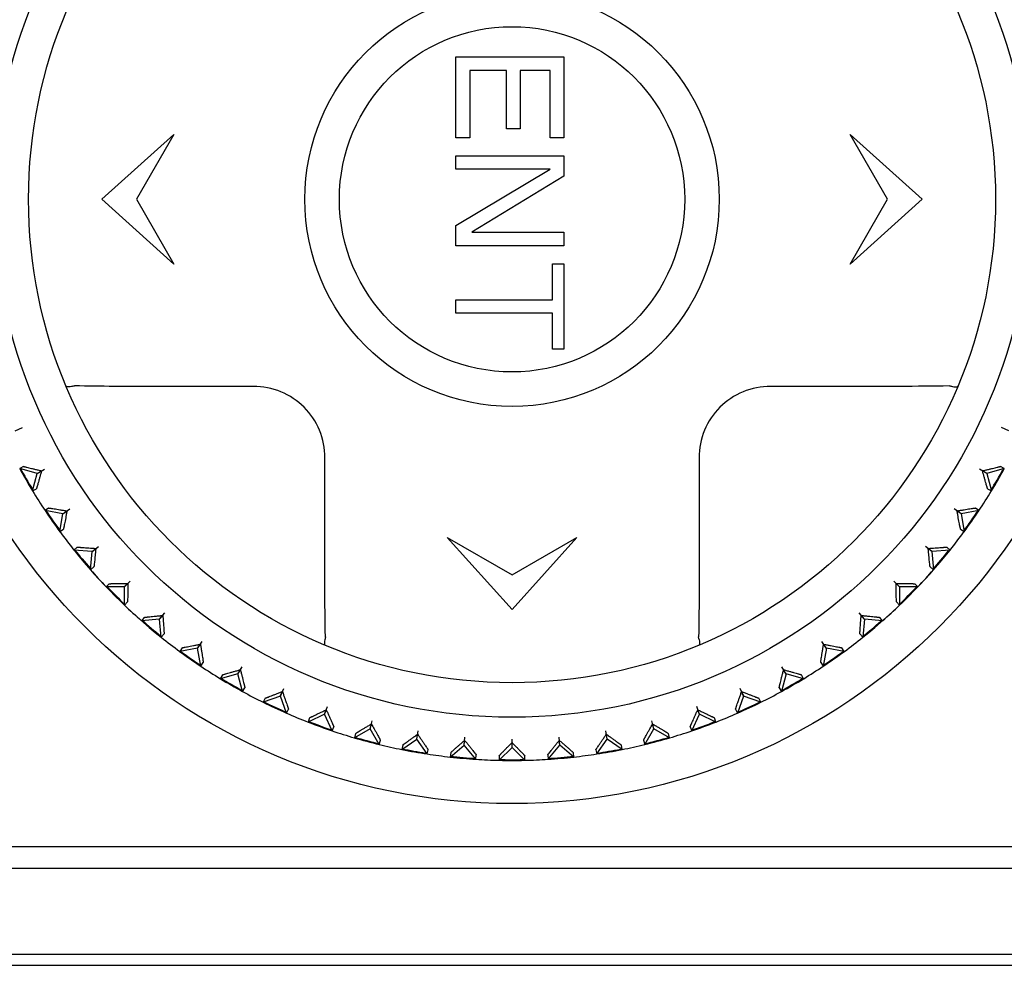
# Model space of a CAD drawing. Header units: millimetres. Extents: x 1117 to 38156, y -1945 to 7303.
# Tile 365 of 656: x 16575 to 16597, y 1416 to 1437. Entities that reach past the tile are written whole.
import ezdxf

# ---------------------------------------------------------------- set-up
doc = ezdxf.new("R2010")
doc.units = ezdxf.units.MM

msp = doc.modelspace()

# ---------------------------------------------------------------- linework, layer by layer
at = {"color": 7, "linetype": 'Continuous'}
for p, q in [((16584.661, 1434.748), (16584.661, 1436.623)), ((16584.661, 1436.623), (16587.161, 1436.623)), ((16587.161, 1436.623), (16587.161, 1434.748)), ((16584.98, 1436.311), (16584.98, 1434.748)), ((16585.831, 1436.311), (16584.98, 1436.311)), ((16585.831, 1434.956), (16585.831, 1436.311)), ((16586.15, 1436.311), (16586.15, 1434.956)), ((16586.841, 1436.311), (16586.15, 1436.311)), ((16586.841, 1434.748), (16586.841, 1436.311)), ((16586.15, 1434.956), (16585.831, 1434.956)), ((16576.461, 1433.323), (16578.127, 1434.823)), ((16578.127, 1434.823), (16577.261, 1433.323)), ((16584.98, 1434.748), (16584.661, 1434.748)), ((16587.161, 1434.748), (16586.841, 1434.748)), ((16594.661, 1433.323), (16593.795, 1434.823)), ((16593.795, 1434.823), (16595.461, 1433.323)), ((16584.661, 1434.019), (16584.661, 1434.331)), ((16584.661, 1434.331), (16587.161, 1434.331)), ((16587.161, 1434.331), (16587.161, 1433.863)), ((16584.661, 1432.717), (16586.841, 1434.019)), ((16586.841, 1434.019), (16584.661, 1434.019)), ((16587.161, 1433.863), (16585.033, 1432.561)), ((16578.127, 1431.823), (16576.461, 1433.323)), ((16577.261, 1433.323), (16578.127, 1431.823)), ((16593.795, 1431.823), (16594.661, 1433.323)), ((16595.461, 1433.323), (16593.795, 1431.823)), ((16584.661, 1432.248), (16584.661, 1432.717)), ((16585.033, 1432.561), (16587.161, 1432.561)), ((16587.161, 1432.561), (16587.161, 1432.248)), ((16587.161, 1432.248), (16584.661, 1432.248)), ((16586.895, 1430.998), (16586.895, 1431.831)), ((16586.895, 1431.831), (16587.161, 1431.831)), ((16587.161, 1431.831), (16587.161, 1429.852)), ((16584.661, 1430.686), (16584.661, 1430.998)), ((16584.661, 1430.998), (16586.895, 1430.998)), ((16586.895, 1430.686), (16584.661, 1430.686)), ((16586.895, 1429.852), (16586.895, 1430.686)), ((16587.161, 1429.852), (16586.895, 1429.852)), ((16574.45, 1427.956), (16574.624, 1428.037)), ((16597.471, 1427.956), (16597.297, 1428.037)), ((16574.644, 1427.134), (16574.556, 1427.083)), ((16574.964, 1426.974), (16574.556, 1427.083)), ((16574.854, 1426.566), (16574.964, 1426.974)), ((16574.962, 1426.973), (16575.128, 1427.069)), ((16574.964, 1426.974), (16575.062, 1427.031)), ((16596.959, 1426.973), (16596.793, 1427.069)), ((16596.958, 1426.974), (16596.86, 1427.031)), ((16597.365, 1427.083), (16596.958, 1426.974)), ((16596.958, 1426.974), (16597.067, 1426.566)), ((16597.365, 1427.083), (16597.277, 1427.134)), ((16574.854, 1426.566), (16574.942, 1426.617)), ((16596.979, 1426.617), (16597.067, 1426.566)), ((16575.227, 1426.171), (16575.143, 1426.113)), ((16575.559, 1426.04), (16575.143, 1426.113)), ((16575.486, 1425.624), (16575.559, 1426.04)), ((16575.557, 1426.039), (16575.715, 1426.149)), ((16575.559, 1426.04), (16575.652, 1426.105)), ((16596.364, 1426.039), (16596.207, 1426.149)), ((16596.362, 1426.04), (16596.27, 1426.105)), ((16596.778, 1426.113), (16596.362, 1426.04)), ((16596.362, 1426.04), (16596.436, 1425.624)), ((16596.778, 1426.113), (16596.695, 1426.171)), ((16575.486, 1425.624), (16575.569, 1425.683)), ((16596.352, 1425.683), (16596.436, 1425.624)), ((16585.961, 1423.823), (16584.461, 1425.489)), ((16584.461, 1425.489), (16585.961, 1424.623)), ((16587.461, 1425.489), (16585.961, 1423.823)), ((16585.961, 1424.623), (16587.461, 1425.489)), ((16575.891, 1425.263), (16575.813, 1425.198)), ((16576.233, 1425.161), (16575.813, 1425.198)), ((16576.196, 1424.741), (16576.233, 1425.161)), ((16576.232, 1425.16), (16576.379, 1425.283)), ((16576.233, 1425.161), (16576.32, 1425.234)), ((16595.689, 1425.16), (16595.542, 1425.283)), ((16595.688, 1425.161), (16595.601, 1425.234)), ((16596.108, 1425.198), (16595.688, 1425.161)), ((16595.688, 1425.161), (16595.725, 1424.741)), ((16596.108, 1425.198), (16596.03, 1425.263)), ((16576.196, 1424.741), (16576.274, 1424.806)), ((16595.647, 1424.806), (16595.725, 1424.741)), ((16576.98, 1424.343), (16577.116, 1424.479)), ((16576.982, 1424.344), (16577.062, 1424.424)), ((16594.941, 1424.343), (16594.805, 1424.479)), ((16594.94, 1424.344), (16594.86, 1424.424)), ((16576.632, 1424.416), (16576.56, 1424.344)), ((16576.982, 1424.344), (16576.56, 1424.344)), ((16576.982, 1423.922), (16576.982, 1424.344)), ((16594.94, 1424.344), (16594.94, 1423.922)), ((16595.361, 1424.344), (16594.94, 1424.344)), ((16595.361, 1424.344), (16595.29, 1424.416)), ((16576.982, 1423.922), (16577.053, 1423.994)), ((16594.868, 1423.994), (16594.94, 1423.922)), ((16577.797, 1423.594), (16577.921, 1423.741)), ((16594.124, 1423.594), (16594.001, 1423.741)), ((16577.443, 1423.637), (16577.378, 1423.559)), ((16577.798, 1423.596), (16577.378, 1423.559)), ((16577.798, 1423.596), (16577.871, 1423.682)), ((16577.835, 1423.175), (16577.798, 1423.596)), ((16594.123, 1423.596), (16594.05, 1423.682)), ((16594.123, 1423.596), (16594.086, 1423.175)), ((16594.543, 1423.559), (16594.123, 1423.596)), ((16594.543, 1423.559), (16594.478, 1423.637)), ((16577.835, 1423.175), (16577.9, 1423.253)), ((16578.676, 1422.92), (16578.786, 1423.077)), ((16593.245, 1422.92), (16593.135, 1423.077)), ((16594.021, 1423.253), (16594.086, 1423.175)), ((16578.32, 1422.931), (16578.262, 1422.848)), ((16578.677, 1422.921), (16578.262, 1422.848)), ((16578.677, 1422.921), (16578.742, 1423.014)), ((16578.75, 1422.506), (16578.677, 1422.921)), ((16593.244, 1422.921), (16593.171, 1422.506)), ((16593.244, 1422.921), (16593.179, 1423.014)), ((16593.659, 1422.848), (16593.244, 1422.921)), ((16593.659, 1422.848), (16593.601, 1422.931)), ((16578.75, 1422.506), (16578.809, 1422.589)), ((16579.611, 1422.325), (16579.707, 1422.491)), ((16579.611, 1422.326), (16579.668, 1422.424)), ((16592.311, 1422.325), (16592.215, 1422.491)), ((16592.31, 1422.326), (16592.253, 1422.424)), ((16593.113, 1422.589), (16593.171, 1422.506)), ((16579.611, 1422.326), (16579.204, 1422.217)), ((16579.255, 1422.305), (16579.204, 1422.217)), ((16579.721, 1421.919), (16579.611, 1422.326)), ((16592.31, 1422.326), (16592.201, 1421.919)), ((16592.717, 1422.217), (16592.31, 1422.326)), ((16592.717, 1422.217), (16592.666, 1422.305)), ((16579.721, 1421.919), (16579.771, 1422.007)), ((16580.593, 1421.813), (16580.674, 1421.987)), ((16580.594, 1421.815), (16580.642, 1421.917)), ((16591.328, 1421.813), (16591.247, 1421.987)), ((16591.327, 1421.815), (16591.279, 1421.917)), ((16592.15, 1422.007), (16592.201, 1421.919)), ((16580.594, 1421.815), (16580.198, 1421.67)), ((16580.241, 1421.762), (16580.198, 1421.67)), ((16580.738, 1421.418), (16580.594, 1421.815)), ((16591.327, 1421.815), (16591.183, 1421.418)), ((16591.724, 1421.67), (16591.327, 1421.815)), ((16591.724, 1421.67), (16591.681, 1421.762)), ((16580.738, 1421.418), (16580.781, 1421.51)), ((16581.617, 1421.389), (16581.683, 1421.569)), ((16581.618, 1421.391), (16581.656, 1421.497)), ((16590.304, 1421.389), (16590.239, 1421.569)), ((16590.304, 1421.391), (16590.265, 1421.497)), ((16591.14, 1421.51), (16591.183, 1421.418)), ((16581.618, 1421.391), (16581.235, 1421.212)), ((16581.27, 1421.308), (16581.235, 1421.212)), ((16581.796, 1421.008), (16581.618, 1421.391)), ((16582.674, 1421.056), (16582.723, 1421.241)), ((16589.248, 1421.056), (16589.198, 1421.241)), ((16590.125, 1421.008), (16590.304, 1421.391)), ((16590.686, 1421.212), (16590.304, 1421.391)), ((16590.686, 1421.212), (16590.651, 1421.308)), ((16581.796, 1421.008), (16581.831, 1421.104)), ((16582.674, 1421.057), (16582.309, 1420.847)), ((16582.674, 1421.057), (16582.703, 1421.167)), ((16582.885, 1420.692), (16582.674, 1421.057)), ((16583.755, 1420.816), (16583.789, 1421.005)), ((16588.166, 1420.816), (16588.133, 1421.005)), ((16589.036, 1420.692), (16589.247, 1421.057)), ((16589.247, 1421.057), (16589.218, 1421.167)), ((16589.612, 1420.847), (16589.247, 1421.057)), ((16590.091, 1421.104), (16590.125, 1421.008)), ((16582.335, 1420.945), (16582.309, 1420.847)), ((16582.885, 1420.692), (16582.911, 1420.79)), ((16583.41, 1420.576), (16583.756, 1420.818)), ((16583.756, 1420.818), (16583.775, 1420.929)), ((16583.998, 1420.472), (16583.756, 1420.818)), ((16584.854, 1420.671), (16584.87, 1420.863)), ((16584.854, 1420.673), (16584.864, 1420.786)), ((16585.961, 1420.623), (16585.961, 1420.815)), ((16587.067, 1420.671), (16587.051, 1420.863)), ((16587.067, 1420.673), (16587.057, 1420.786)), ((16587.924, 1420.472), (16588.166, 1420.818)), ((16588.166, 1420.818), (16588.146, 1420.929)), ((16588.511, 1420.576), (16588.166, 1420.818)), ((16589.01, 1420.79), (16589.036, 1420.692)), ((16589.612, 1420.847), (16589.586, 1420.945)), ((16583.428, 1420.676), (16583.41, 1420.576)), ((16583.998, 1420.472), (16584.015, 1420.572)), ((16584.531, 1420.402), (16584.854, 1420.673)), ((16585.125, 1420.35), (16584.854, 1420.673)), ((16585.662, 1420.326), (16585.961, 1420.625)), ((16585.961, 1420.625), (16585.961, 1420.738)), ((16586.259, 1420.326), (16585.961, 1420.625)), ((16586.796, 1420.35), (16587.067, 1420.673)), ((16587.39, 1420.402), (16587.067, 1420.673)), ((16587.906, 1420.572), (16587.924, 1420.472)), ((16588.511, 1420.576), (16588.494, 1420.676)), ((16584.54, 1420.503), (16584.531, 1420.402)), ((16585.125, 1420.35), (16585.134, 1420.451)), ((16585.662, 1420.428), (16585.662, 1420.326)), ((16586.259, 1420.326), (16586.259, 1420.428)), ((16586.787, 1420.451), (16586.796, 1420.35)), ((16587.39, 1420.402), (16587.382, 1420.503)), ((16613.411, 1418.323), (16558.511, 1418.323)), ((16558.511, 1417.823), (16613.411, 1417.823)), ((16603.461, 1415.823), (16568.461, 1415.823)), ((16569.532, 1415.576), (16602.389, 1415.576))]:
    msp.add_line(p, q, dxfattribs=at)
for radius in [14, 12, 11.2, 4.8, 4]:
    msp.add_circle((16585.961, 1433.323), radius, dxfattribs=at)
for radius, start, end in [(13, 208.6896, 211.3064), (12.983, 208.6946, 211.1528), (12.983, 328.6986, 331.1582), (13, 328.6936, 331.3104), (13, 211.3147, 213.6853), (13, 326.3147, 328.6853), (13, 213.6794, 216.3213), (12.983, 213.6776, 216.323), (12.983, 323.6769, 326.3224), (13, 323.6787, 326.3206), (13, 216.3147, 218.6853), (13, 321.3147, 323.6853), (13, 218.694, 231.306), (12.983, 218.6989, 221.1586), (13, 308.694, 321.306), (12.983, 318.6944, 321.1523), (13, 221.3147, 223.6853), (13, 316.3147, 318.6853), (12.983, 223.6805, 226.3195), (12.983, 313.6805, 316.3195), (13, 226.3147, 228.6853), (13, 311.3147, 313.6853), (12.983, 228.6944, 231.1523), (12.983, 308.6989, 311.1586), (13, 231.3147, 233.6853), (13, 306.3147, 308.6853), (13, 233.6787, 236.3206), (12.983, 233.677, 236.3224), (12.983, 303.6776, 306.323), (13, 303.6794, 306.3213), (13, 236.3147, 238.6853), (13, 301.3147, 303.6853), (13, 238.6936, 241.3104), (12.983, 238.6986, 241.1582), (12.983, 298.6946, 301.1528), (13, 298.6896, 301.3063), (13, 241.3147, 243.6853), (13, 296.3147, 298.6853), (12.983, 243.6807, 246.3204), (12.983, 293.6796, 296.3193), (13, 243.6824, 246.3187), (13, 293.6813, 296.3176), (13, 246.3147, 248.6853), (13, 291.3147, 293.6853), (13, 248.6901, 251.3066), (12.983, 248.6951, 251.1531), (13, 251.3147, 253.6853), (13, 286.3147, 288.6853), (12.983, 288.6983, 291.1577), (13, 288.6934, 291.3099), (13, 253.6787, 256.3193), (12.983, 253.677, 256.3211), (12.983, 283.6789, 286.323), (13, 283.6807, 286.3213), (13, 256.3147, 258.6853), (13, 258.6924, 261.3093), (12.983, 258.6973, 261.1566), (12.983, 278.6957, 281.1544), (13, 278.6907, 281.3076), (13, 281.3147, 283.6853), (13, 261.3147, 263.6853), (13, 263.682, 266.3202), (12.983, 263.6802, 266.322), (13, 266.3147, 268.6853), (13, 268.6918, 271.3082), (12.983, 268.6968, 271.1554), (13, 271.3147, 273.6853), (12.983, 273.678, 276.3198), (13, 273.6798, 276.318), (13, 276.3147, 278.6853)]:
    msp.add_arc((16585.961, 1433.323), radius, start, end, dxfattribs=at)
for points, knots in [([(16575.78, 1428.994), (16575.762, 1428.988), (16575.728, 1428.98), (16575.688, 1428.975), (16575.662, 1428.977), (16575.644, 1428.981), (16575.633, 1428.989), (16575.631, 1428.995)], [0, 0, 0, 0, 0.363654, 0.657407, 0.772232, 0.865602, 1, 1, 1, 1]), ([(16575.78, 1428.994), (16575.784, 1428.995), (16575.798, 1428.999), (16575.813, 1429), (16575.825, 1429)], [0, 0, 0, 0, 0.245459, 1, 1, 1, 1]), ([(16579.972, 1428.986), (16579.623, 1428.984), (16578.9, 1428.983), (16577.822, 1428.985), (16576.788, 1428.988), (16576.13, 1428.994), (16575.825, 1429)], [0, 0, 0, 0, 0.251889, 0.523537, 0.779289, 1, 1, 1, 1]), ([(16581.623, 1427.334), (16581.625, 1427.55), (16581.54, 1427.986), (16581.174, 1428.537), (16580.624, 1428.903), (16580.188, 1428.987), (16579.972, 1428.986)], [0, 0, 0, 0, 0.251374, 0.499999, 0.748624, 1, 1, 1, 1]), ([(16591.95, 1428.986), (16591.733, 1428.987), (16591.297, 1428.903), (16590.747, 1428.537), (16590.381, 1427.986), (16590.297, 1427.55), (16590.298, 1427.334)], [0, 0, 0, 0, 0.251375, 0.5, 0.748626, 1, 1, 1, 1]), ([(16596.097, 1429), (16595.711, 1428.993), (16594.953, 1428.987), (16593.571, 1428.984), (16592.574, 1428.983), (16591.95, 1428.986)], [0, 0, 0, 0, 0.278996, 0.548235, 1, 1, 1, 1]), ([(16596.097, 1429), (16596.1, 1429), (16596.115, 1429), (16596.13, 1428.997), (16596.141, 1428.994)], [0, 0, 0, 0, 0.25433, 1, 1, 1, 1]), ([(16596.141, 1428.994), (16596.159, 1428.988), (16596.193, 1428.98), (16596.233, 1428.975), (16596.26, 1428.977), (16596.277, 1428.981), (16596.288, 1428.989), (16596.291, 1428.995)], [0, 0, 0, 0, 0.363666, 0.65742, 0.772244, 0.865611, 1, 1, 1, 1]), ([(16581.637, 1423.187), (16581.63, 1423.573), (16581.624, 1424.331), (16581.622, 1425.713), (16581.621, 1426.71), (16581.623, 1427.334)], [0, 0, 0, 0, 0.279137, 0.548315, 1, 1, 1, 1]), ([(16590.298, 1427.334), (16590.299, 1426.983), (16590.3, 1426.257), (16590.299, 1425.178), (16590.296, 1424.147), (16590.29, 1423.491), (16590.284, 1423.187)], [0, 0, 0, 0, 0.253606, 0.525581, 0.780277, 1, 1, 1, 1]), ([(16574.644, 1427.134), (16574.645, 1427.134), (16574.648, 1427.133), (16574.655, 1427.133), (16574.665, 1427.13), (16574.68, 1427.127), (16574.697, 1427.123), (16574.728, 1427.116), (16574.772, 1427.105), (16574.834, 1427.089), (16574.904, 1427.071), (16574.98, 1427.052), (16575.034, 1427.038), (16575.062, 1427.031)], [0, 0, 0, 0, 0.00648, 0.022341, 0.047413, 0.081454, 0.124051, 0.174643, 0.297541, 0.445686, 0.614743, 0.800679, 1, 1, 1, 1]), ([(16575.062, 1427.031), (16575.054, 1427.003), (16575.039, 1426.95), (16575.018, 1426.873), (16574.998, 1426.804), (16574.981, 1426.743), (16574.968, 1426.699), (16574.959, 1426.669), (16574.954, 1426.651), (16574.95, 1426.638), (16574.947, 1426.627), (16574.944, 1426.621), (16574.943, 1426.618), (16574.942, 1426.617)], [0, 0, 0, 0, 0.199427, 0.385378, 0.554374, 0.70251, 0.825452, 0.876006, 0.918558, 0.952614, 0.977701, 0.993538, 1, 1, 1, 1]), ([(16596.86, 1427.031), (16596.887, 1427.038), (16596.941, 1427.052), (16597.018, 1427.071), (16597.088, 1427.089), (16597.149, 1427.105), (16597.194, 1427.116), (16597.224, 1427.123), (16597.242, 1427.127), (16597.256, 1427.13), (16597.266, 1427.133), (16597.273, 1427.133), (16597.276, 1427.134), (16597.277, 1427.134)], [0, 0, 0, 0, 0.199427, 0.385377, 0.554372, 0.702509, 0.82545, 0.876004, 0.918557, 0.952613, 0.9777, 0.993537, 1, 1, 1, 1]), ([(16596.979, 1426.617), (16596.978, 1426.618), (16596.977, 1426.621), (16596.975, 1426.627), (16596.971, 1426.638), (16596.967, 1426.651), (16596.962, 1426.669), (16596.953, 1426.699), (16596.94, 1426.743), (16596.923, 1426.804), (16596.903, 1426.873), (16596.882, 1426.95), (16596.867, 1427.003), (16596.86, 1427.031)], [0, 0, 0, 0, 0.006479, 0.02234, 0.047412, 0.081453, 0.124049, 0.17464, 0.297537, 0.445683, 0.614742, 0.800679, 1, 1, 1, 1]), ([(16575.227, 1426.171), (16575.227, 1426.172), (16575.231, 1426.171), (16575.237, 1426.171), (16575.248, 1426.169), (16575.263, 1426.167), (16575.281, 1426.165), (16575.311, 1426.16), (16575.357, 1426.153), (16575.419, 1426.143), (16575.49, 1426.131), (16575.569, 1426.118), (16575.623, 1426.109), (16575.652, 1426.105)], [0, 0, 0, 0, 0.006467, 0.022314, 0.047417, 0.081484, 0.124046, 0.174615, 0.297555, 0.445709, 0.614672, 0.800566, 1, 1, 1, 1]), ([(16575.652, 1426.105), (16575.646, 1426.076), (16575.636, 1426.022), (16575.622, 1425.944), (16575.608, 1425.873), (16575.596, 1425.811), (16575.587, 1425.766), (16575.581, 1425.736), (16575.578, 1425.718), (16575.574, 1425.703), (16575.572, 1425.693), (16575.57, 1425.687), (16575.569, 1425.683), (16575.569, 1425.683)], [0, 0, 0, 0, 0.199481, 0.385367, 0.554329, 0.702459, 0.82537, 0.875938, 0.918501, 0.952563, 0.977679, 0.993532, 1, 1, 1, 1]), ([(16596.27, 1426.105), (16596.298, 1426.109), (16596.352, 1426.118), (16596.431, 1426.131), (16596.502, 1426.143), (16596.564, 1426.153), (16596.61, 1426.16), (16596.641, 1426.165), (16596.659, 1426.167), (16596.673, 1426.169), (16596.684, 1426.171), (16596.69, 1426.171), (16596.694, 1426.172), (16596.695, 1426.171)], [0, 0, 0, 0, 0.199481, 0.385367, 0.554329, 0.702459, 0.82537, 0.875938, 0.918501, 0.952563, 0.977679, 0.993532, 1, 1, 1, 1]), ([(16596.352, 1425.683), (16596.352, 1425.683), (16596.351, 1425.687), (16596.349, 1425.693), (16596.347, 1425.703), (16596.344, 1425.718), (16596.34, 1425.736), (16596.334, 1425.766), (16596.325, 1425.811), (16596.313, 1425.873), (16596.299, 1425.944), (16596.285, 1426.022), (16596.275, 1426.076), (16596.27, 1426.105)], [0, 0, 0, 0, 0.006467, 0.022314, 0.047417, 0.081484, 0.124046, 0.174615, 0.297555, 0.445709, 0.614672, 0.800566, 1, 1, 1, 1]), ([(16575.891, 1425.263), (16575.891, 1425.263), (16575.895, 1425.263), (16575.902, 1425.263), (16575.912, 1425.263), (16575.927, 1425.262), (16575.945, 1425.261), (16575.976, 1425.259), (16576.022, 1425.256), (16576.085, 1425.252), (16576.157, 1425.246), (16576.236, 1425.24), (16576.291, 1425.236), (16576.32, 1425.234)], [0, 0, 0, 0, 0.006467, 0.022314, 0.047417, 0.081484, 0.124046, 0.174615, 0.297555, 0.445709, 0.614672, 0.800566, 1, 1, 1, 1]), ([(16576.32, 1425.234), (16576.317, 1425.205), (16576.312, 1425.15), (16576.304, 1425.071), (16576.297, 1424.999), (16576.291, 1424.936), (16576.286, 1424.891), (16576.282, 1424.86), (16576.28, 1424.842), (16576.278, 1424.827), (16576.277, 1424.816), (16576.275, 1424.81), (16576.275, 1424.806), (16576.274, 1424.806)], [0, 0, 0, 0, 0.199481, 0.385367, 0.554329, 0.702459, 0.82537, 0.875938, 0.918501, 0.952563, 0.977679, 0.993532, 1, 1, 1, 1]), ([(16595.601, 1425.234), (16595.63, 1425.236), (16595.685, 1425.24), (16595.764, 1425.246), (16595.836, 1425.252), (16595.899, 1425.256), (16595.945, 1425.259), (16595.976, 1425.261), (16595.994, 1425.262), (16596.009, 1425.263), (16596.02, 1425.263), (16596.026, 1425.263), (16596.03, 1425.263), (16596.03, 1425.263)], [0, 0, 0, 0, 0.199481, 0.385367, 0.554329, 0.702459, 0.82537, 0.875938, 0.918501, 0.952563, 0.977679, 0.993532, 1, 1, 1, 1]), ([(16595.647, 1424.806), (16595.646, 1424.806), (16595.646, 1424.81), (16595.645, 1424.816), (16595.643, 1424.827), (16595.641, 1424.842), (16595.639, 1424.86), (16595.636, 1424.891), (16595.631, 1424.936), (16595.624, 1424.999), (16595.617, 1425.071), (16595.609, 1425.15), (16595.604, 1425.205), (16595.601, 1425.234)], [0, 0, 0, 0, 0.006467, 0.022314, 0.047417, 0.081484, 0.124046, 0.174615, 0.297555, 0.445709, 0.614672, 0.800566, 1, 1, 1, 1]), ([(16576.632, 1424.416), (16576.632, 1424.416), (16576.636, 1424.416), (16576.642, 1424.417), (16576.653, 1424.418), (16576.668, 1424.418), (16576.686, 1424.419), (16576.717, 1424.42), (16576.763, 1424.421), (16576.826, 1424.422), (16576.898, 1424.423), (16576.978, 1424.423), (16577.033, 1424.424), (16577.062, 1424.424)], [0, 0, 0, 0, 0.006467, 0.022314, 0.047417, 0.081484, 0.124046, 0.174615, 0.297555, 0.445709, 0.614672, 0.800566, 1, 1, 1, 1]), ([(16577.062, 1424.424), (16577.061, 1424.395), (16577.061, 1424.34), (16577.06, 1424.261), (16577.059, 1424.189), (16577.058, 1424.126), (16577.057, 1424.079), (16577.057, 1424.048), (16577.056, 1424.03), (16577.055, 1424.016), (16577.055, 1424.005), (16577.054, 1423.998), (16577.054, 1423.995), (16577.053, 1423.994)], [0, 0, 0, 0, 0.199481, 0.385367, 0.554329, 0.702459, 0.82537, 0.875938, 0.918501, 0.952563, 0.977679, 0.993532, 1, 1, 1, 1]), ([(16594.86, 1424.424), (16594.888, 1424.424), (16594.943, 1424.423), (16595.023, 1424.423), (16595.095, 1424.422), (16595.158, 1424.421), (16595.204, 1424.42), (16595.235, 1424.419), (16595.254, 1424.418), (16595.268, 1424.418), (16595.279, 1424.417), (16595.285, 1424.416), (16595.289, 1424.416), (16595.29, 1424.416)], [0, 0, 0, 0, 0.199481, 0.385367, 0.554329, 0.702459, 0.82537, 0.875938, 0.918501, 0.952563, 0.977679, 0.993532, 1, 1, 1, 1]), ([(16594.868, 1423.994), (16594.867, 1423.995), (16594.867, 1423.998), (16594.866, 1424.005), (16594.866, 1424.016), (16594.865, 1424.03), (16594.865, 1424.048), (16594.864, 1424.079), (16594.863, 1424.126), (16594.862, 1424.189), (16594.861, 1424.261), (16594.86, 1424.34), (16594.86, 1424.395), (16594.86, 1424.424)], [0, 0, 0, 0, 0.006467, 0.022314, 0.047417, 0.081484, 0.124046, 0.174615, 0.297555, 0.445709, 0.614672, 0.800566, 1, 1, 1, 1]), ([(16577.443, 1423.637), (16577.444, 1423.637), (16577.448, 1423.638), (16577.454, 1423.639), (16577.465, 1423.64), (16577.479, 1423.642), (16577.497, 1423.645), (16577.528, 1423.648), (16577.574, 1423.653), (16577.637, 1423.659), (16577.709, 1423.667), (16577.788, 1423.674), (16577.843, 1423.68), (16577.871, 1423.682)], [0, 0, 0, 0, 0.006467, 0.022314, 0.047417, 0.081484, 0.124046, 0.174615, 0.297555, 0.445709, 0.614672, 0.800566, 1, 1, 1, 1]), ([(16577.871, 1423.682), (16577.873, 1423.654), (16577.878, 1423.599), (16577.884, 1423.519), (16577.889, 1423.448), (16577.894, 1423.385), (16577.897, 1423.339), (16577.899, 1423.308), (16577.9, 1423.289), (16577.9, 1423.275), (16577.901, 1423.264), (16577.901, 1423.258), (16577.901, 1423.254), (16577.9, 1423.253)], [0, 0, 0, 0, 0.199481, 0.385367, 0.554329, 0.702459, 0.82537, 0.875938, 0.918501, 0.952563, 0.977679, 0.993532, 1, 1, 1, 1]), ([(16594.021, 1423.253), (16594.02, 1423.254), (16594.021, 1423.258), (16594.02, 1423.264), (16594.021, 1423.275), (16594.021, 1423.289), (16594.022, 1423.308), (16594.024, 1423.339), (16594.027, 1423.385), (16594.032, 1423.448), (16594.037, 1423.52), (16594.043, 1423.599), (16594.048, 1423.654), (16594.05, 1423.682)], [0, 0, 0, 0, 0.006467, 0.022314, 0.047417, 0.081484, 0.124046, 0.174615, 0.297555, 0.445709, 0.614672, 0.800566, 1, 1, 1, 1]), ([(16594.05, 1423.682), (16594.079, 1423.68), (16594.134, 1423.674), (16594.213, 1423.667), (16594.285, 1423.659), (16594.347, 1423.653), (16594.393, 1423.648), (16594.424, 1423.645), (16594.442, 1423.642), (16594.456, 1423.64), (16594.467, 1423.639), (16594.474, 1423.638), (16594.477, 1423.637), (16594.478, 1423.637)], [0, 0, 0, 0, 0.199481, 0.385367, 0.554329, 0.702459, 0.82537, 0.875938, 0.918501, 0.952563, 0.977679, 0.993532, 1, 1, 1, 1]), ([(16581.632, 1423.143), (16581.626, 1423.124), (16581.618, 1423.091), (16581.613, 1423.051), (16581.615, 1423.024), (16581.619, 1423.007), (16581.626, 1422.996), (16581.633, 1422.993)], [0, 0, 0, 0, 0.363666, 0.657421, 0.772245, 0.865612, 1, 1, 1, 1]), ([(16581.637, 1423.187), (16581.637, 1423.183), (16581.637, 1423.168), (16581.635, 1423.153), (16581.632, 1423.143)], [0, 0, 0, 0, 0.254329, 1, 1, 1, 1]), ([(16590.29, 1423.143), (16590.289, 1423.146), (16590.285, 1423.161), (16590.284, 1423.176), (16590.284, 1423.187)], [0, 0, 0, 0, 0.245459, 1, 1, 1, 1]), ([(16590.29, 1423.143), (16590.295, 1423.124), (16590.304, 1423.091), (16590.308, 1423.051), (16590.307, 1423.024), (16590.303, 1423.007), (16590.295, 1422.996), (16590.288, 1422.993)], [0, 0, 0, 0, 0.363655, 0.657408, 0.772233, 0.865603, 1, 1, 1, 1]), ([(16578.32, 1422.931), (16578.321, 1422.932), (16578.324, 1422.932), (16578.33, 1422.935), (16578.341, 1422.937), (16578.355, 1422.94), (16578.373, 1422.944), (16578.403, 1422.95), (16578.449, 1422.959), (16578.511, 1422.971), (16578.582, 1422.984), (16578.66, 1422.999), (16578.714, 1423.009), (16578.742, 1423.014)], [0, 0, 0, 0, 0.006467, 0.022314, 0.047417, 0.081484, 0.124046, 0.174615, 0.297555, 0.445709, 0.614672, 0.800566, 1, 1, 1, 1]), ([(16578.742, 1423.014), (16578.747, 1422.986), (16578.756, 1422.931), (16578.769, 1422.853), (16578.781, 1422.782), (16578.791, 1422.719), (16578.798, 1422.674), (16578.802, 1422.643), (16578.805, 1422.625), (16578.807, 1422.611), (16578.808, 1422.6), (16578.808, 1422.593), (16578.809, 1422.59), (16578.809, 1422.589)], [0, 0, 0, 0, 0.199481, 0.385367, 0.554329, 0.702459, 0.82537, 0.875938, 0.918501, 0.952563, 0.977679, 0.993532, 1, 1, 1, 1]), ([(16593.113, 1422.589), (16593.112, 1422.59), (16593.113, 1422.593), (16593.113, 1422.6), (16593.114, 1422.611), (16593.116, 1422.625), (16593.119, 1422.643), (16593.123, 1422.674), (16593.131, 1422.719), (16593.141, 1422.782), (16593.152, 1422.853), (16593.165, 1422.931), (16593.174, 1422.986), (16593.179, 1423.014)], [0, 0, 0, 0, 0.006467, 0.022314, 0.047417, 0.081484, 0.124046, 0.174615, 0.297555, 0.445709, 0.614672, 0.800566, 1, 1, 1, 1]), ([(16593.179, 1423.014), (16593.207, 1423.009), (16593.262, 1422.999), (16593.34, 1422.984), (16593.411, 1422.971), (16593.473, 1422.959), (16593.518, 1422.95), (16593.548, 1422.944), (16593.566, 1422.94), (16593.58, 1422.937), (16593.591, 1422.935), (16593.597, 1422.932), (16593.601, 1422.932), (16593.601, 1422.931)], [0, 0, 0, 0, 0.199481, 0.385367, 0.554329, 0.702459, 0.82537, 0.875938, 0.918501, 0.952563, 0.977679, 0.993532, 1, 1, 1, 1]), ([(16579.255, 1422.305), (16579.255, 1422.306), (16579.259, 1422.306), (16579.265, 1422.309), (16579.275, 1422.312), (16579.289, 1422.317), (16579.307, 1422.322), (16579.336, 1422.331), (16579.381, 1422.344), (16579.441, 1422.361), (16579.511, 1422.38), (16579.587, 1422.402), (16579.641, 1422.416), (16579.668, 1422.424)], [0, 0, 0, 0, 0.00648, 0.022341, 0.047414, 0.081455, 0.124052, 0.174644, 0.297542, 0.445687, 0.614744, 0.800679, 1, 1, 1, 1]), ([(16579.668, 1422.424), (16579.675, 1422.396), (16579.689, 1422.343), (16579.709, 1422.266), (16579.727, 1422.196), (16579.742, 1422.135), (16579.753, 1422.09), (16579.76, 1422.06), (16579.765, 1422.042), (16579.768, 1422.028), (16579.77, 1422.017), (16579.771, 1422.011), (16579.772, 1422.007), (16579.771, 1422.007)], [0, 0, 0, 0, 0.199427, 0.385378, 0.554375, 0.702511, 0.825453, 0.876007, 0.918559, 0.952614, 0.977701, 0.993538, 1, 1, 1, 1]), ([(16592.15, 1422.007), (16592.149, 1422.007), (16592.15, 1422.011), (16592.151, 1422.017), (16592.154, 1422.028), (16592.157, 1422.042), (16592.161, 1422.06), (16592.168, 1422.09), (16592.179, 1422.135), (16592.194, 1422.196), (16592.212, 1422.266), (16592.232, 1422.343), (16592.246, 1422.396), (16592.253, 1422.424)], [0, 0, 0, 0, 0.006479, 0.022339, 0.04741, 0.081452, 0.124048, 0.174639, 0.297535, 0.445682, 0.614742, 0.800679, 1, 1, 1, 1]), ([(16592.253, 1422.424), (16592.281, 1422.416), (16592.334, 1422.402), (16592.411, 1422.38), (16592.48, 1422.361), (16592.541, 1422.344), (16592.585, 1422.331), (16592.615, 1422.322), (16592.632, 1422.317), (16592.646, 1422.312), (16592.656, 1422.309), (16592.662, 1422.306), (16592.666, 1422.306), (16592.666, 1422.305)], [0, 0, 0, 0, 0.199427, 0.385376, 0.554371, 0.702508, 0.825449, 0.876003, 0.918556, 0.952613, 0.9777, 0.993537, 1, 1, 1, 1]), ([(16580.241, 1421.762), (16580.241, 1421.763), (16580.244, 1421.764), (16580.25, 1421.767), (16580.26, 1421.771), (16580.274, 1421.777), (16580.291, 1421.784), (16580.319, 1421.795), (16580.363, 1421.812), (16580.421, 1421.834), (16580.489, 1421.86), (16580.563, 1421.888), (16580.615, 1421.907), (16580.642, 1421.917)], [0, 0, 0, 0, 0.006467, 0.022314, 0.047417, 0.081484, 0.124046, 0.174615, 0.297555, 0.445709, 0.614672, 0.800566, 1, 1, 1, 1]), ([(16580.642, 1421.917), (16580.652, 1421.89), (16580.67, 1421.838), (16580.696, 1421.763), (16580.72, 1421.695), (16580.741, 1421.635), (16580.756, 1421.592), (16580.766, 1421.562), (16580.771, 1421.545), (16580.776, 1421.531), (16580.779, 1421.521), (16580.78, 1421.514), (16580.782, 1421.511), (16580.781, 1421.51)], [0, 0, 0, 0, 0.199481, 0.385367, 0.554329, 0.702459, 0.82537, 0.875938, 0.918501, 0.952563, 0.977679, 0.993532, 1, 1, 1, 1]), ([(16591.14, 1421.51), (16591.14, 1421.511), (16591.141, 1421.514), (16591.142, 1421.521), (16591.146, 1421.531), (16591.15, 1421.545), (16591.156, 1421.562), (16591.165, 1421.592), (16591.18, 1421.635), (16591.201, 1421.695), (16591.225, 1421.763), (16591.251, 1421.838), (16591.27, 1421.89), (16591.279, 1421.917)], [0, 0, 0, 0, 0.006467, 0.022314, 0.047417, 0.081484, 0.124046, 0.174615, 0.297555, 0.445709, 0.614672, 0.800566, 1, 1, 1, 1]), ([(16591.279, 1421.917), (16591.306, 1421.907), (16591.358, 1421.888), (16591.432, 1421.86), (16591.5, 1421.834), (16591.559, 1421.812), (16591.602, 1421.795), (16591.631, 1421.784), (16591.648, 1421.777), (16591.661, 1421.771), (16591.671, 1421.767), (16591.677, 1421.764), (16591.68, 1421.763), (16591.681, 1421.762)], [0, 0, 0, 0, 0.199481, 0.385367, 0.554329, 0.702459, 0.82537, 0.875938, 0.918501, 0.952563, 0.977679, 0.993532, 1, 1, 1, 1]), ([(16581.27, 1421.308), (16581.27, 1421.309), (16581.274, 1421.31), (16581.279, 1421.314), (16581.289, 1421.319), (16581.302, 1421.325), (16581.318, 1421.334), (16581.346, 1421.347), (16581.387, 1421.368), (16581.444, 1421.395), (16581.509, 1421.427), (16581.581, 1421.461), (16581.63, 1421.485), (16581.656, 1421.497)], [0, 0, 0, 0, 0.006467, 0.022314, 0.047417, 0.081484, 0.124046, 0.174615, 0.297555, 0.445709, 0.614672, 0.800566, 1, 1, 1, 1]), ([(16581.656, 1421.497), (16581.668, 1421.471), (16581.691, 1421.421), (16581.724, 1421.348), (16581.754, 1421.283), (16581.779, 1421.225), (16581.798, 1421.183), (16581.81, 1421.154), (16581.818, 1421.138), (16581.823, 1421.124), (16581.827, 1421.114), (16581.829, 1421.108), (16581.831, 1421.105), (16581.831, 1421.104)], [0, 0, 0, 0, 0.199481, 0.385367, 0.554329, 0.702459, 0.82537, 0.875938, 0.918501, 0.952563, 0.977679, 0.993532, 1, 1, 1, 1]), ([(16590.091, 1421.104), (16590.09, 1421.105), (16590.092, 1421.108), (16590.094, 1421.114), (16590.098, 1421.124), (16590.104, 1421.138), (16590.111, 1421.154), (16590.123, 1421.183), (16590.142, 1421.225), (16590.168, 1421.283), (16590.197, 1421.348), (16590.23, 1421.421), (16590.253, 1421.471), (16590.265, 1421.497)], [0, 0, 0, 0, 0.006467, 0.022314, 0.047417, 0.081484, 0.124046, 0.174615, 0.297555, 0.445709, 0.614672, 0.800566, 1, 1, 1, 1]), ([(16590.265, 1421.497), (16590.291, 1421.485), (16590.341, 1421.461), (16590.412, 1421.427), (16590.477, 1421.395), (16590.534, 1421.368), (16590.576, 1421.347), (16590.603, 1421.334), (16590.62, 1421.325), (16590.632, 1421.319), (16590.642, 1421.314), (16590.648, 1421.31), (16590.651, 1421.309), (16590.651, 1421.308)], [0, 0, 0, 0, 0.199481, 0.385367, 0.554329, 0.702459, 0.82537, 0.875938, 0.918501, 0.952563, 0.977679, 0.993532, 1, 1, 1, 1]), ([(16582.335, 1420.945), (16582.335, 1420.946), (16582.338, 1420.947), (16582.344, 1420.951), (16582.353, 1420.957), (16582.365, 1420.965), (16582.381, 1420.975), (16582.407, 1420.991), (16582.446, 1421.015), (16582.501, 1421.047), (16582.563, 1421.084), (16582.631, 1421.124), (16582.679, 1421.152), (16582.703, 1421.167)], [0, 0, 0, 0, 0.006467, 0.022314, 0.047417, 0.081484, 0.124046, 0.174615, 0.297555, 0.445709, 0.614672, 0.800566, 1, 1, 1, 1]), ([(16582.703, 1421.167), (16582.717, 1421.142), (16582.745, 1421.094), (16582.784, 1421.025), (16582.819, 1420.962), (16582.85, 1420.907), (16582.872, 1420.866), (16582.887, 1420.839), (16582.895, 1420.823), (16582.902, 1420.81), (16582.907, 1420.8), (16582.91, 1420.794), (16582.911, 1420.791), (16582.911, 1420.79)], [0, 0, 0, 0, 0.199481, 0.385367, 0.554329, 0.702459, 0.82537, 0.875938, 0.918501, 0.952563, 0.977679, 0.993532, 1, 1, 1, 1]), ([(16589.01, 1420.79), (16589.01, 1420.791), (16589.012, 1420.794), (16589.014, 1420.8), (16589.019, 1420.81), (16589.026, 1420.823), (16589.034, 1420.839), (16589.049, 1420.866), (16589.071, 1420.907), (16589.102, 1420.962), (16589.137, 1421.025), (16589.177, 1421.094), (16589.204, 1421.142), (16589.218, 1421.167)], [0, 0, 0, 0, 0.006467, 0.022314, 0.047417, 0.081484, 0.124046, 0.174615, 0.297555, 0.445709, 0.614672, 0.800566, 1, 1, 1, 1]), ([(16589.218, 1421.167), (16589.243, 1421.152), (16589.29, 1421.124), (16589.359, 1421.084), (16589.421, 1421.047), (16589.475, 1421.015), (16589.514, 1420.991), (16589.541, 1420.975), (16589.556, 1420.965), (16589.568, 1420.957), (16589.578, 1420.951), (16589.583, 1420.947), (16589.586, 1420.946), (16589.586, 1420.945)], [0, 0, 0, 0, 0.199481, 0.385367, 0.554329, 0.702459, 0.82537, 0.875938, 0.918501, 0.952563, 0.977679, 0.993532, 1, 1, 1, 1]), ([(16583.428, 1420.676), (16583.428, 1420.677), (16583.431, 1420.679), (16583.436, 1420.683), (16583.444, 1420.69), (16583.456, 1420.699), (16583.47, 1420.71), (16583.495, 1420.728), (16583.533, 1420.755), (16583.584, 1420.792), (16583.642, 1420.834), (16583.707, 1420.881), (16583.752, 1420.913), (16583.775, 1420.929)], [0, 0, 0, 0, 0.006467, 0.022314, 0.047417, 0.081484, 0.124046, 0.174615, 0.297555, 0.445709, 0.614672, 0.800566, 1, 1, 1, 1]), ([(16583.775, 1420.929), (16583.791, 1420.906), (16583.823, 1420.86), (16583.868, 1420.795), (16583.908, 1420.735), (16583.944, 1420.683), (16583.969, 1420.644), (16583.987, 1420.619), (16583.997, 1420.603), (16584.004, 1420.591), (16584.01, 1420.582), (16584.013, 1420.576), (16584.015, 1420.573), (16584.015, 1420.572)], [0, 0, 0, 0, 0.199481, 0.385367, 0.554329, 0.702459, 0.82537, 0.875938, 0.918501, 0.952563, 0.977679, 0.993532, 1, 1, 1, 1]), ([(16584.54, 1420.503), (16584.54, 1420.504), (16584.543, 1420.506), (16584.547, 1420.511), (16584.555, 1420.519), (16584.566, 1420.528), (16584.579, 1420.541), (16584.602, 1420.561), (16584.637, 1420.591), (16584.685, 1420.633), (16584.74, 1420.68), (16584.8, 1420.731), (16584.842, 1420.767), (16584.864, 1420.786)], [0, 0, 0, 0, 0.006467, 0.022314, 0.047417, 0.081484, 0.124046, 0.174615, 0.297555, 0.445709, 0.614672, 0.800566, 1, 1, 1, 1]), ([(16584.864, 1420.786), (16584.882, 1420.764), (16584.917, 1420.721), (16584.968, 1420.66), (16585.013, 1420.604), (16585.053, 1420.555), (16585.082, 1420.519), (16585.101, 1420.495), (16585.113, 1420.481), (16585.121, 1420.469), (16585.128, 1420.46), (16585.132, 1420.455), (16585.134, 1420.452), (16585.134, 1420.451)], [0, 0, 0, 0, 0.199481, 0.385367, 0.554329, 0.702459, 0.82537, 0.875938, 0.918501, 0.952563, 0.977679, 0.993532, 1, 1, 1, 1]), ([(16586.787, 1420.451), (16586.787, 1420.452), (16586.79, 1420.455), (16586.793, 1420.46), (16586.8, 1420.469), (16586.809, 1420.481), (16586.82, 1420.495), (16586.839, 1420.519), (16586.868, 1420.555), (16586.908, 1420.604), (16586.954, 1420.66), (16587.004, 1420.721), (16587.039, 1420.764), (16587.057, 1420.786)], [0, 0, 0, 0, 0.006467, 0.022314, 0.047417, 0.081484, 0.124046, 0.174615, 0.297555, 0.445709, 0.614672, 0.800566, 1, 1, 1, 1]), ([(16587.057, 1420.786), (16587.079, 1420.767), (16587.121, 1420.731), (16587.182, 1420.68), (16587.236, 1420.633), (16587.284, 1420.591), (16587.319, 1420.561), (16587.342, 1420.541), (16587.356, 1420.528), (16587.366, 1420.519), (16587.374, 1420.511), (16587.379, 1420.506), (16587.382, 1420.504), (16587.382, 1420.503)], [0, 0, 0, 0, 0.199481, 0.385367, 0.554329, 0.702459, 0.82537, 0.875938, 0.918501, 0.952563, 0.977679, 0.993532, 1, 1, 1, 1]), ([(16587.906, 1420.572), (16587.906, 1420.573), (16587.908, 1420.576), (16587.911, 1420.582), (16587.917, 1420.591), (16587.925, 1420.603), (16587.935, 1420.619), (16587.952, 1420.644), (16587.977, 1420.683), (16588.013, 1420.735), (16588.053, 1420.795), (16588.098, 1420.86), (16588.13, 1420.906), (16588.146, 1420.929)], [0, 0, 0, 0, 0.006467, 0.022314, 0.047417, 0.081484, 0.124046, 0.174615, 0.297555, 0.445709, 0.614672, 0.800566, 1, 1, 1, 1]), ([(16588.146, 1420.929), (16588.169, 1420.913), (16588.214, 1420.881), (16588.279, 1420.834), (16588.338, 1420.792), (16588.389, 1420.755), (16588.426, 1420.728), (16588.451, 1420.71), (16588.465, 1420.699), (16588.477, 1420.69), (16588.486, 1420.683), (16588.49, 1420.679), (16588.493, 1420.677), (16588.494, 1420.676)], [0, 0, 0, 0, 0.199481, 0.385367, 0.554329, 0.702459, 0.82537, 0.875938, 0.918501, 0.952563, 0.977679, 0.993532, 1, 1, 1, 1]), ([(16585.662, 1420.428), (16585.662, 1420.429), (16585.665, 1420.432), (16585.669, 1420.437), (16585.676, 1420.445), (16585.686, 1420.455), (16585.699, 1420.469), (16585.72, 1420.491), (16585.752, 1420.525), (16585.796, 1420.57), (16585.846, 1420.621), (16585.902, 1420.678), (16585.941, 1420.718), (16585.961, 1420.738)], [0, 0, 0, 0, 0.006467, 0.022314, 0.047417, 0.081484, 0.124046, 0.174615, 0.297555, 0.445709, 0.614672, 0.800566, 1, 1, 1, 1]), ([(16585.961, 1420.738), (16585.981, 1420.718), (16586.019, 1420.678), (16586.075, 1420.621), (16586.125, 1420.57), (16586.169, 1420.525), (16586.201, 1420.491), (16586.223, 1420.469), (16586.235, 1420.455), (16586.245, 1420.445), (16586.252, 1420.437), (16586.256, 1420.432), (16586.259, 1420.429), (16586.259, 1420.428)], [0, 0, 0, 0, 0.199481, 0.385367, 0.554329, 0.702459, 0.82537, 0.875938, 0.918501, 0.952563, 0.977679, 0.993532, 1, 1, 1, 1])]:
    msp.add_open_spline(points, degree=3, knots=knots, dxfattribs=at)

doc.saveas('drawing.dxf')
